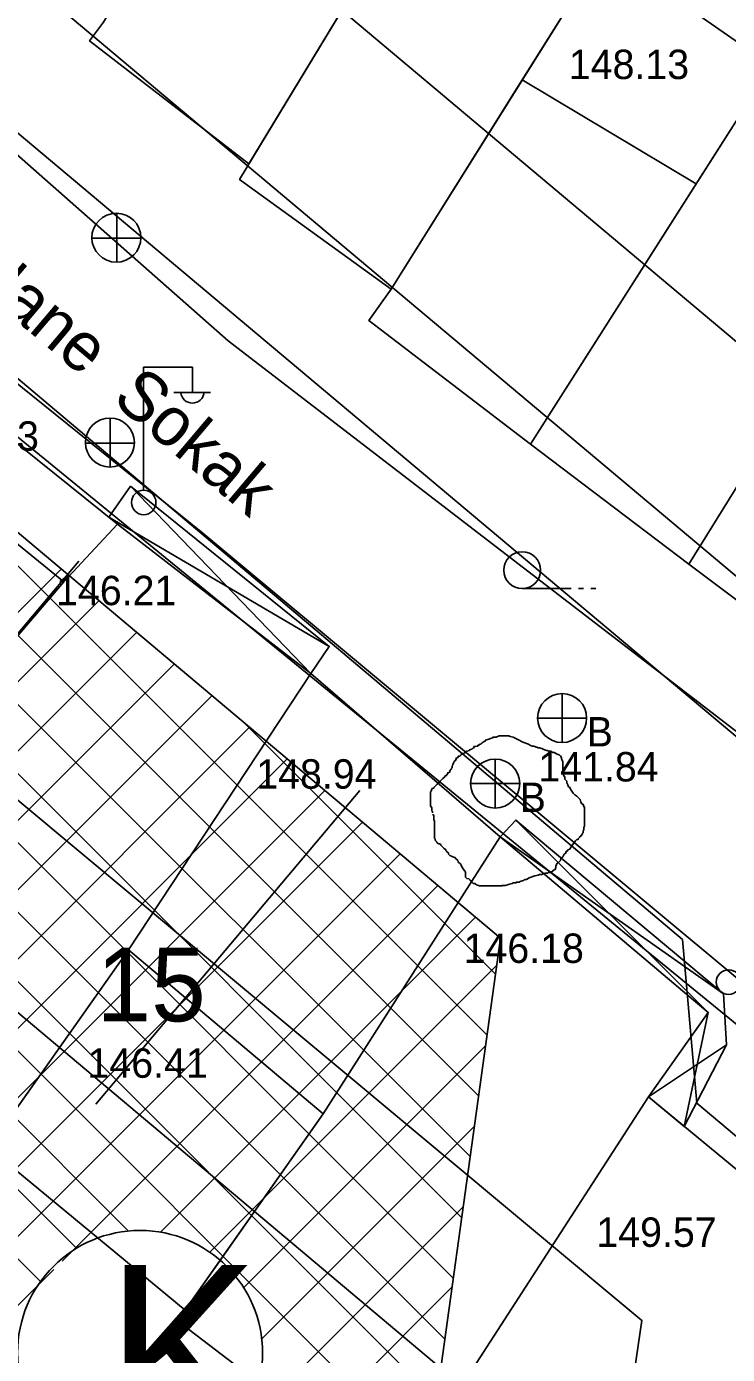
# Model space of a CAD drawing. Extents: x 419677 to 421689, y 4450851 to 4452923.
# Drawn here: x 420288.6 to 420317.2, y 4452130.4 to 4452184.6 of the extents above; entities that cross this region are included whole.
import ezdxf

# ---------------------------------------------------------------- set-up
doc = ezdxf.new("R2010")
doc.units = 0
for name, color, linetype in [('AA_HH', 7, 'Continuous'), ('Level 10', 7, 'Continuous'), ('Level 15', 7, 'Continuous'), ('Level 20', 7, 'Continuous'), ('Level 28', 7, 'Continuous'), ('Level 29', 7, 'Continuous'), ('Level 3', 7, 'Continuous'), ('Level 30', 7, 'Continuous'), ('Level 62', 7, 'Continuous'), ('Level 9', 7, 'Continuous')]:
    doc.layers.add(name, color=color, linetype=linetype)

msp = doc.modelspace()

# ---------------------------------------------------------------- linework, layer by layer
at = {"layer": 'AA_HH'}
for p, q in [((420292.268, 4452174.954), (420292.268, 4452176.954)), ((420291.248, 4452175.944), (420293.248, 4452175.944)), ((420293.357, 4452165.679), (420293.357, 4452170.679)), ((420293.357, 4452170.679), (420295.357, 4452170.679)), ((420295.357, 4452169.679), (420295.357, 4452170.679)), ((420294.597, 4452169.639), (420296.097, 4452169.639)), ((420292.007, 4452166.591), (420292.007, 4452168.591)), ((420290.987, 4452167.581), (420292.987, 4452167.581)), ((420292.834, 4452165.819), (420300.187, 4452158.177)), ((420300.942, 4452159.276), (420291.944, 4452164.548)), ((420308.811, 4452161.638), (420310.811, 4452161.638)), ((420311.111, 4452161.638), (420311.311, 4452161.638)), ((420311.611, 4452161.638), (420311.811, 4452161.638)), ((420310.439, 4452157.356), (420310.439, 4452155.356)), ((420309.439, 4452156.356), (420311.439, 4452156.356)), ((420307.708, 4452154.68), (420307.708, 4452152.68)), ((420306.708, 4452153.68), (420308.708, 4452153.68)), ((420308.549, 4452152.193), (420316.404, 4452144.336)), ((420307.911, 4452151.511), (420317.019, 4452145.1)), ((420316.404, 4452144.336), (420315.424, 4452139.689)), ((420313.965, 4452140.894), (420317.149, 4452143.01))]:
    msp.add_line(p, q, dxfattribs=at)
for points in [[(420352.944, 4452159.133), (420361.771, 4452152.879), (420362.386, 4452152.394), (420353.397, 4452135.521), (420352.686, 4452134.255), (420351.224, 4452132.128), (420350.275, 4452131.389), (420349.05, 4452130.978), (420327.85, 4452147.887), (420296.813, 4452171.753), (420266.296, 4452198.677), (420250.467, 4452210.766), (420249.861, 4452211.481), (420259.056, 4452228.461), (420259.243, 4452228.856), (420259.272, 4452228.855), (420283.37, 4452211.714), (420313.157, 4452188.272), (420343.707, 4452165.979), (420350.174, 4452161.23)], [(420291.723, 4452184.754), (420291.16, 4452183.996), (420297.664, 4452178.981), (420306.29, 4452193.236), (420299.471, 4452197.838)], [(420306.29, 4452193.236), (420312.523, 4452188.323), (420303.467, 4452173.862), (420297.278, 4452178.343)], [(420312.156, 4452187.737), (420318.796, 4452183.118), (420317.703, 4452180.979), (420315.905, 4452178.153), (420309.155, 4452167.54), (420302.557, 4452172.576), (420303.467, 4452173.862), (420308.815, 4452182.401)], [(420318.796, 4452183.118), (420325.626, 4452178.656), (420325.218, 4452177.962), (420324.394, 4452176.805), (420315.614, 4452162.639), (420309.155, 4452167.54), (420315.905, 4452178.153), (420317.703, 4452180.979)], [(420309.155, 4452167.54), (420302.557, 4452172.576), (420303.467, 4452173.862), (420308.815, 4452182.401), (420315.905, 4452178.153)], [(420317.703, 4452180.979), (420324.394, 4452176.805), (420315.614, 4452162.639), (420309.155, 4452167.54)], [(420324.394, 4452176.805), (420325.218, 4452177.962), (420327.096, 4452176.614), (420327.617, 4452177.353), (420330.193, 4452175.463), (420329.672, 4452174.704), (420331.704, 4452173.322), (420321.935, 4452157.886), (420315.614, 4452162.639)], [(420323.097, 4452174.714), (420329.864, 4452170.415), (420321.935, 4452157.886), (420315.614, 4452162.639)], [(420292.301, 4452164.262), (420284.502, 4452170.524), (420282.631, 4452168.005), (420275.258, 4452160.098), (420283.072, 4452153.686), (420290.11, 4452161.914)], [(420282.631, 4452168.005), (420290.11, 4452161.914), (420283.072, 4452153.686), (420275.258, 4452160.098)], [(420292.834, 4452165.819), (420300.942, 4452159.276), (420300.187, 4452158.177), (420292.301, 4452164.262), (420291.944, 4452164.548)], [(420292.301, 4452164.262), (420300.187, 4452158.177), (420292.745, 4452146.898), (420285.741, 4452136.973), (420281.18, 4452140.104), (420275.613, 4452144.356), (420283.072, 4452153.686), (420290.11, 4452161.914), (420292.301, 4452164.262)], [(420300.187, 4452158.177), (420292.745, 4452146.898), (420300.695, 4452140.202), (420307.911, 4452151.511)], [(420307.911, 4452151.511), (420308.549, 4452152.193), (420317.019, 4452145.1), (420317.149, 4452143.01), (420315.424, 4452139.689), (420313.965, 4452140.894), (420316.404, 4452144.336)], [(420307.911, 4452151.511), (420316.404, 4452144.336), (420313.965, 4452140.894), (420305.219, 4452127.352), (420303.706, 4452124.902), (420294.748, 4452131.746), (420300.695, 4452140.202), (420307.911, 4452151.511)], [(420295.058, 4452132.188), (420287.043, 4452138.817), (420292.745, 4452146.898), (420300.695, 4452140.202)], [(420313.965, 4452140.894), (420305.219, 4452127.352), (420308.622, 4452125.08), (420308.143, 4452124.381), (420312.287, 4452121.093), (420312.847, 4452121.768), (420315.159, 4452119.971), (420325.713, 4452131.191)]]:
    msp.add_lwpolyline(points, close=True, dxfattribs=at)
msp.add_lwpolyline([(420252.141, 4452118.284), (420256.069, 4452148.592), (420262.149, 4452187.413), (420262.61, 4452188.31), (420262.78, 4452188.76), (420263.144, 4452189.538), (420263.465, 4452189.953), (420295.785, 4452163.899), (420336.018, 4452130.364), (420340.603, 4452126.704), (420341.067, 4452126.076), (420341.172, 4452125.645), (420340.83, 4452124.652), (420326.41, 4452113.335), (420304.202, 4452097.602), (420273.848, 4452080.854)], dxfattribs=at)
for centre, radius in [((420292.253, 4452175.962), 1), ((420291.992, 4452167.599), 1), ((420293.368, 4452165.155), 0.5), ((420308.811, 4452162.388), 0.75), ((420310.439, 4452156.356), 1), ((420307.708, 4452153.68), 1), ((420317.229, 4452145.577), 0.5)]:
    msp.add_circle(centre, radius, dxfattribs=at)
msp.add_arc((420295.358, 4452169.683), 0.474, 184.8384, 355.1464, dxfattribs=at)
at = {"layer": 'Level 10'}
for points in [[(420307.877, 4452088.939), (420311.575, 4452102.803), (420341.372, 4452124.392), (420225.253, 4452219.297), (420221.566, 4452216.309), (420240.697, 4452122.918), (420266.112, 4452075.76), (420281.141, 4452057.098), (420289.665, 4452048.961)], [(420172.492, 4452177.283), (420195.149, 4452176.78), (420242.848, 4452175.53), (420253.006, 4452156.4), (420287.317, 4452153.757), (420313.693, 4452131.767), (420310.654, 4452111.087), (420327.406, 4452103.4), (420329.01, 4452096.964), (420314.753, 4452088.203), (420314.554, 4452087.519)]]:
    msp.add_lwpolyline(points, dxfattribs=at)
at = {"layer": 'Level 15'}
for p, q in [((420305.652, 4452131.003), (420237.695, 4452198.96)), ((420305.996, 4452133.487), (420240.98, 4452198.503)), ((420306.341, 4452135.971), (420244.265, 4452198.047)), ((420305.308, 4452128.519), (420236.243, 4452197.584)), ((420306.685, 4452138.455), (420247.55, 4452197.59)), ((420304.963, 4452126.035), (420235.898, 4452195.101)), ((420292.753, 4452135.417), (420235.553, 4452192.617)), ((420307.03, 4452140.939), (420261.845, 4452186.124)), ((420307.374, 4452143.423), (420279.648, 4452171.149)), ((420290.627, 4452134.714), (420258.763, 4452166.578)), ((420251.852, 4452124.283), (420290.006, 4452162.437)), ((420263.367, 4452132.97), (420291.542, 4452161.145)), ((420266.329, 4452133.102), (420293.079, 4452159.852)), ((420268.208, 4452132.152), (420294.615, 4452158.56)), ((420269.483, 4452130.6), (420296.151, 4452157.268)), ((420307.718, 4452145.907), (420297.451, 4452156.174)), ((420270.06, 4452128.349), (420297.687, 4452155.976)), ((420257.549, 4452113.009), (420299.224, 4452154.684)), ((420258.498, 4452111.13), (420300.76, 4452153.391)), ((420259.448, 4452109.251), (420302.296, 4452152.099)), ((420260.397, 4452107.372), (420303.832, 4452150.807)), ((420289.159, 4452133.354), (420271.833, 4452150.68)), ((420290.036, 4452134.182), (420305.369, 4452149.515)), ((420294.052, 4452135.37), (420306.905, 4452148.223)), ((420296.063, 4452134.552), (420307.767, 4452146.256)), ((420297.448, 4452133.11), (420307.312, 4452142.973)), ((420298.187, 4452131.02), (420306.856, 4452139.689)), ((420269.869, 4452099.873), (420306.401, 4452136.405)), ((420261.347, 4452105.493), (420289.698, 4452133.844)), ((420272.352, 4452099.528), (420305.946, 4452133.121))]:
    msp.add_line(p, q, dxfattribs=at)
at = {"layer": 'Level 20'}
for p, q in [((420290.716, 4452162.758), (420273.773, 4452142.612)), ((420302.191, 4452153.396), (420291.418, 4452140.589)), ((420283.721, 4452148.122), (420305.487, 4452129.814))]:
    msp.add_line(p, q, dxfattribs=at)
at = {"layer": 'Level 28'}
msp.add_lwpolyline([(420307.921, 4452147.368), (420301.436, 4452100.597), (420286.941, 4452097.499), (420263.757, 4452100.723)], dxfattribs=at)
at = {"layer": 'Level 29'}
for points in [[(420236.458, 4452199.132), (420248.344, 4452197.48), (420307.921, 4452147.368)], [(420351.423, 4452143.241), (420349.973, 4452139.891), (420345.322, 4452138.794), (420281.434, 4452192.48), (420280.522, 4452197.071)]]:
    msp.add_lwpolyline(points, dxfattribs=at)
at = {"layer": 'Level 3'}
for points in [[(420307.411, 4452155.473), (420307.515, 4452155.525), (420307.618, 4452155.551), (420307.618, 4452155.577), (420307.644, 4452155.577), (420307.67, 4452155.577), (420307.748, 4452155.577), (420307.878, 4452155.629), (420307.982, 4452155.629), (420308.059, 4452155.629), (420308.111, 4452155.629), (420308.189, 4452155.629), (420308.241, 4452155.629), (420308.267, 4452155.629), (420308.319, 4452155.603), (420308.449, 4452155.577), (420308.63, 4452155.473), (420308.838, 4452155.369), (420309.071, 4452155.291), (420309.149, 4452155.239), (420309.227, 4452155.213), (420309.279, 4452155.213), (420309.331, 4452155.187), (420309.382, 4452155.161), (420309.408, 4452155.161), (420309.46, 4452155.135), (420309.512, 4452155.135), (420309.616, 4452155.109), (420309.72, 4452155.057), (420309.797, 4452155.031), (420309.849, 4452155.031), (420309.901, 4452155.005), (420309.953, 4452155.005), (420309.979, 4452155.005), (420310.057, 4452154.954), (420310.135, 4452154.954), (420310.187, 4452154.902), (420310.238, 4452154.876), (420310.316, 4452154.85), (420310.368, 4452154.798), (420310.394, 4452154.798), (420310.42, 4452154.72), (420310.42, 4452154.694), (420310.446, 4452154.642), (420310.472, 4452154.564), (420310.472, 4452154.538), (420310.472, 4452154.46), (420310.472, 4452154.408), (420310.472, 4452154.33), (420310.472, 4452154.304), (420310.472, 4452154.226), (420310.472, 4452154.149), (420310.498, 4452154.019), (420310.55, 4452153.941), (420310.55, 4452153.863), (420310.628, 4452153.785), (420310.628, 4452153.707), (420310.679, 4452153.629), (420310.705, 4452153.551), (420310.757, 4452153.525), (420310.783, 4452153.447), (420310.835, 4452153.369), (420310.887, 4452153.292), (420310.965, 4452153.214), (420311.043, 4452153.162), (420311.094, 4452153.11), (420311.12, 4452153.084), (420311.172, 4452153.032), (420311.198, 4452152.928), (420311.25, 4452152.85), (420311.302, 4452152.824), (420311.328, 4452152.746), (420311.328, 4452152.72), (420311.354, 4452152.72), (420311.354, 4452152.694), (420311.354, 4452152.668), (420311.354, 4452152.616), (420311.354, 4452152.513), (420311.354, 4452152.461), (420311.354, 4452152.383), (420311.354, 4452152.305), (420311.354, 4452152.227), (420311.354, 4452152.149), (420311.354, 4452152.071), (420311.354, 4452152.019), (420311.354, 4452151.941), (420311.328, 4452151.889), (420311.328, 4452151.785), (420311.302, 4452151.759), (420311.302, 4452151.682), (420311.276, 4452151.656), (420311.276, 4452151.63), (420311.224, 4452151.578), (420311.172, 4452151.5), (420311.146, 4452151.5), (420311.146, 4452151.474), (420311.12, 4452151.448), (420311.094, 4452151.422), (420311.094, 4452151.396), (420311.069, 4452151.396), (420311.043, 4452151.396)], [(420305.154, 4452152.487), (420305.154, 4452152.513), (420305.154, 4452152.538), (420305.128, 4452152.564), (420305.128, 4452152.59), (420305.128, 4452152.616), (420305.128, 4452152.642), (420305.128, 4452152.668), (420305.128, 4452152.694), (420305.076, 4452152.772), (420305.076, 4452152.85), (420305.076, 4452152.876), (420305.076, 4452152.954), (420305.076, 4452153.032), (420305.076, 4452153.058), (420305.076, 4452153.084), (420305.076, 4452153.11), (420305.076, 4452153.136), (420305.076, 4452153.162), (420305.076, 4452153.188), (420305.076, 4452153.214), (420305.076, 4452153.24), (420305.076, 4452153.266), (420305.076, 4452153.344), (420305.102, 4452153.369), (420305.102, 4452153.395), (420305.102, 4452153.421), (420305.128, 4452153.421), (420305.128, 4452153.447), (420305.128, 4452153.473), (420305.206, 4452153.499), (420305.206, 4452153.525), (420305.284, 4452153.603), (420305.336, 4452153.655), (420305.387, 4452153.681), (420305.387, 4452153.707), (420305.413, 4452153.707), (420305.465, 4452153.785), (420305.517, 4452153.837), (420305.569, 4452153.889), (420305.647, 4452153.941), (420305.647, 4452153.967), (420305.699, 4452153.993), (420305.699, 4452154.019), (420305.725, 4452154.019), (420305.777, 4452154.097), (420305.777, 4452154.123), (420305.854, 4452154.149), (420305.854, 4452154.174), (420305.854, 4452154.2), (420305.906, 4452154.252), (420305.932, 4452154.278), (420305.932, 4452154.304), (420305.958, 4452154.33), (420305.958, 4452154.356), (420305.958, 4452154.382), (420305.958, 4452154.408), (420305.984, 4452154.434), (420305.984, 4452154.46), (420305.984, 4452154.486), (420306.01, 4452154.486), (420306.01, 4452154.512), (420306.01, 4452154.538), (420306.036, 4452154.564), (420306.036, 4452154.59), (420306.088, 4452154.616), (420306.114, 4452154.694), (420306.114, 4452154.72), (420306.192, 4452154.746), (420306.192, 4452154.772), (420306.192, 4452154.798), (420306.269, 4452154.798), (420306.321, 4452154.85), (420306.321, 4452154.876), (420306.347, 4452154.876), (420306.373, 4452154.902), (420306.451, 4452154.928), (420306.477, 4452154.954), (420306.503, 4452154.954), (420306.503, 4452154.98), (420306.555, 4452155.005), (420306.659, 4452155.031), (420306.659, 4452155.057), (420306.762, 4452155.083), (420306.814, 4452155.135), (420306.84, 4452155.135), (420306.84, 4452155.161), (420306.84, 4452155.187), (420306.892, 4452155.187), (420306.996, 4452155.213), (420306.996, 4452155.239), (420307.022, 4452155.239), (420307.048, 4452155.239), (420307.048, 4452155.265), (420307.1, 4452155.291), (420307.126, 4452155.291), (420307.177, 4452155.343), (420307.255, 4452155.395), (420307.307, 4452155.421), (420307.307, 4452155.447), (420307.411, 4452155.473)], [(420307.1, 4452149.5), (420307.074, 4452149.5), (420306.944, 4452149.552), (420306.918, 4452149.578), (420306.892, 4452149.578), (420306.892, 4452149.604), (420306.814, 4452149.604), (420306.762, 4452149.656), (420306.685, 4452149.734), (420306.633, 4452149.786), (420306.555, 4452149.812), (420306.529, 4452149.838), (420306.503, 4452149.864), (420306.503, 4452149.89), (420306.503, 4452149.968), (420306.503, 4452150.046), (420306.503, 4452150.071), (420306.477, 4452150.097), (420306.477, 4452150.123), (420306.451, 4452150.123), (420306.399, 4452150.201), (420306.347, 4452150.279), (420306.321, 4452150.357), (420306.295, 4452150.383), (420306.295, 4452150.409), (420306.269, 4452150.435), (420306.218, 4452150.461), (420306.192, 4452150.487), (420306.192, 4452150.513), (420306.166, 4452150.539), (420306.166, 4452150.565), (420306.088, 4452150.617), (420306.088, 4452150.643), (420306.062, 4452150.669), (420305.984, 4452150.695), (420305.932, 4452150.721), (420305.854, 4452150.747), (420305.828, 4452150.773), (420305.803, 4452150.799), (420305.803, 4452150.825), (420305.803, 4452150.851), (420305.725, 4452150.902), (420305.725, 4452150.928), (420305.699, 4452150.954), (420305.699, 4452150.98), (420305.673, 4452150.98), (420305.673, 4452151.006), (420305.647, 4452151.006), (420305.621, 4452151.032), (420305.595, 4452151.058), (420305.569, 4452151.084), (420305.543, 4452151.11), (420305.517, 4452151.136), (420305.491, 4452151.162), (420305.491, 4452151.188), (420305.439, 4452151.214), (420305.413, 4452151.214), (420305.387, 4452151.24), (420305.336, 4452151.266), (420305.31, 4452151.292), (420305.31, 4452151.318), (420305.284, 4452151.344), (420305.258, 4452151.37), (420305.258, 4452151.396), (420305.258, 4452151.422), (420305.232, 4452151.448), (420305.232, 4452151.474), (420305.232, 4452151.5), (420305.232, 4452151.578), (420305.232, 4452151.63), (420305.232, 4452151.656), (420305.232, 4452151.682), (420305.232, 4452151.707), (420305.232, 4452151.733), (420305.232, 4452151.759), (420305.232, 4452151.785), (420305.232, 4452151.811), (420305.232, 4452151.837), (420305.232, 4452151.863), (420305.232, 4452151.889), (420305.232, 4452151.915), (420305.232, 4452151.941), (420305.232, 4452151.967), (420305.232, 4452151.993), (420305.232, 4452152.019), (420305.232, 4452152.045), (420305.232, 4452152.123), (420305.232, 4452152.149), (420305.232, 4452152.175), (420305.206, 4452152.175), (420305.206, 4452152.201), (420305.206, 4452152.227), (420305.206, 4452152.253), (420305.206, 4452152.279), (420305.206, 4452152.305), (420305.206, 4452152.331), (420305.206, 4452152.357), (420305.206, 4452152.383), (420305.18, 4452152.383), (420305.18, 4452152.409), (420305.18, 4452152.435)], [(420311.043, 4452151.396), (420310.991, 4452151.344), (420310.835, 4452151.136), (420310.783, 4452151.058), (420310.757, 4452151.006), (420310.731, 4452151.006), (420310.705, 4452150.98), (420310.679, 4452150.98), (420310.679, 4452150.954), (420310.653, 4452150.954), (420310.653, 4452150.928), (420310.628, 4452150.928), (420310.628, 4452150.902), (420310.602, 4452150.902), (420310.576, 4452150.825), (420310.55, 4452150.825), (420310.524, 4452150.799), (420310.472, 4452150.695), (420310.394, 4452150.617), (420310.368, 4452150.539), (420310.29, 4452150.461), (420310.264, 4452150.461), (420310.238, 4452150.435), (420310.238, 4452150.409), (420310.212, 4452150.409), (420310.212, 4452150.383), (420310.187, 4452150.305), (420310.187, 4452150.253), (420310.161, 4452150.175), (420310.083, 4452150.149), (420310.083, 4452150.123), (420310.057, 4452150.123), (420310.057, 4452150.097), (420310.031, 4452150.097), (420310.031, 4452150.071), (420310.005, 4452150.071), (420309.979, 4452150.071), (420309.953, 4452150.046), (420309.927, 4452150.046), (420309.901, 4452150.046), (420309.875, 4452150.046), (420309.849, 4452150.02), (420309.823, 4452150.02), (420309.797, 4452150.02), (420309.771, 4452150.02), (420309.746, 4452150.02), (420309.668, 4452149.994), (420309.616, 4452149.968), (420309.538, 4452149.968), (420309.512, 4452149.968), (420309.46, 4452149.942), (420309.331, 4452149.916), (420309.097, 4452149.838), (420308.993, 4452149.76), (420308.915, 4452149.76), (420308.89, 4452149.734), (420308.864, 4452149.734), (420308.838, 4452149.708), (420308.812, 4452149.708), (420308.734, 4452149.682), (420308.682, 4452149.656), (420308.656, 4452149.656), (420308.63, 4452149.656), (420308.604, 4452149.656), (420308.578, 4452149.656), (420308.578, 4452149.63), (420308.552, 4452149.63), (420308.526, 4452149.63), (420308.449, 4452149.63), (420308.397, 4452149.604), (420308.293, 4452149.578), (420308.215, 4452149.552), (420308.111, 4452149.526), (420308.059, 4452149.526), (420308.033, 4452149.526), (420308.008, 4452149.526), (420307.982, 4452149.526), (420307.982, 4452149.5), (420307.956, 4452149.5), (420307.93, 4452149.5), (420307.904, 4452149.5), (420307.878, 4452149.5), (420307.852, 4452149.5), (420307.826, 4452149.5), (420307.8, 4452149.5), (420307.774, 4452149.5), (420307.748, 4452149.5), (420307.67, 4452149.5), (420307.618, 4452149.5), (420307.541, 4452149.5), (420307.489, 4452149.5), (420307.463, 4452149.5), (420307.437, 4452149.5), (420307.385, 4452149.5), (420307.307, 4452149.5), (420307.281, 4452149.5), (420307.229, 4452149.5), (420307.203, 4452149.5), (420307.151, 4452149.5), (420307.126, 4452149.5), (420307.1, 4452149.5)]]:
    msp.add_lwpolyline(points, dxfattribs=at)
at = {"layer": 'Level 30'}
msp.add_circle((420293.221, 4452130.439), 5, dxfattribs=at)
at = {"layer": 'Level 62'}
for p, q in [((420315.357, 4452147.315), (420227.832, 4452221.196)), ((420315.937, 4452140.63), (420315.357, 4452147.315)), ((420340.607, 4452119.9), (420315.937, 4452140.63))]:
    msp.add_line(p, q, dxfattribs=at)
msp.add_lwpolyline([(420341.086, 4452135.823), (420241.354, 4452219.63), (420230.181, 4452233.933)], dxfattribs=at)
at = {"layer": 'Level 9'}
msp.add_lwpolyline([(420247.625, 4452233.749), (420254.875, 4452225.606), (420282.832, 4452200.893), (420395.898, 4452105.858), (420465.299, 4452052.876)], dxfattribs=at)

# ---------------------------------------------------------------- texts
at = {"layer": 'AA_HH'}
for s, p in [('148.13', (420310.712, 4452182.436)), ('146.33', (420284.187, 4452167.267)), ('146.21', (420289.793, 4452160.962)), ('B', (420311.439, 4452155.194)), ('148.94', (420297.96, 4452153.473)), ('B', (420308.708, 4452152.519)), ('146.18', (420306.42, 4452146.359)), ('146.41', (420291.075, 4452141.671)), ('149.57', (420311.837, 4452134.771))]:
    msp.add_text(s, height=1.2, dxfattribs=at).set_placement(p)
for s, height, rotation, p in [('Nane  Sokak', 2, 319.7819, (420286.012, 4452174.384)), ('141.84 ', 1.2, 0.0026, (420309.469, 4452153.767))]:
    msp.add_text(s, height=height, rotation=rotation, dxfattribs=at).set_placement(p)
at = {"layer": 'Level 20'}
msp.add_text('15', height=3, dxfattribs=at).set_placement((420291.44, 4452143.976))
at = {"layer": 'Level 30'}
msp.add_text('K', height=7, dxfattribs=at).set_placement((420291.823, 4452127.028))

doc.saveas('drawing.dxf')
